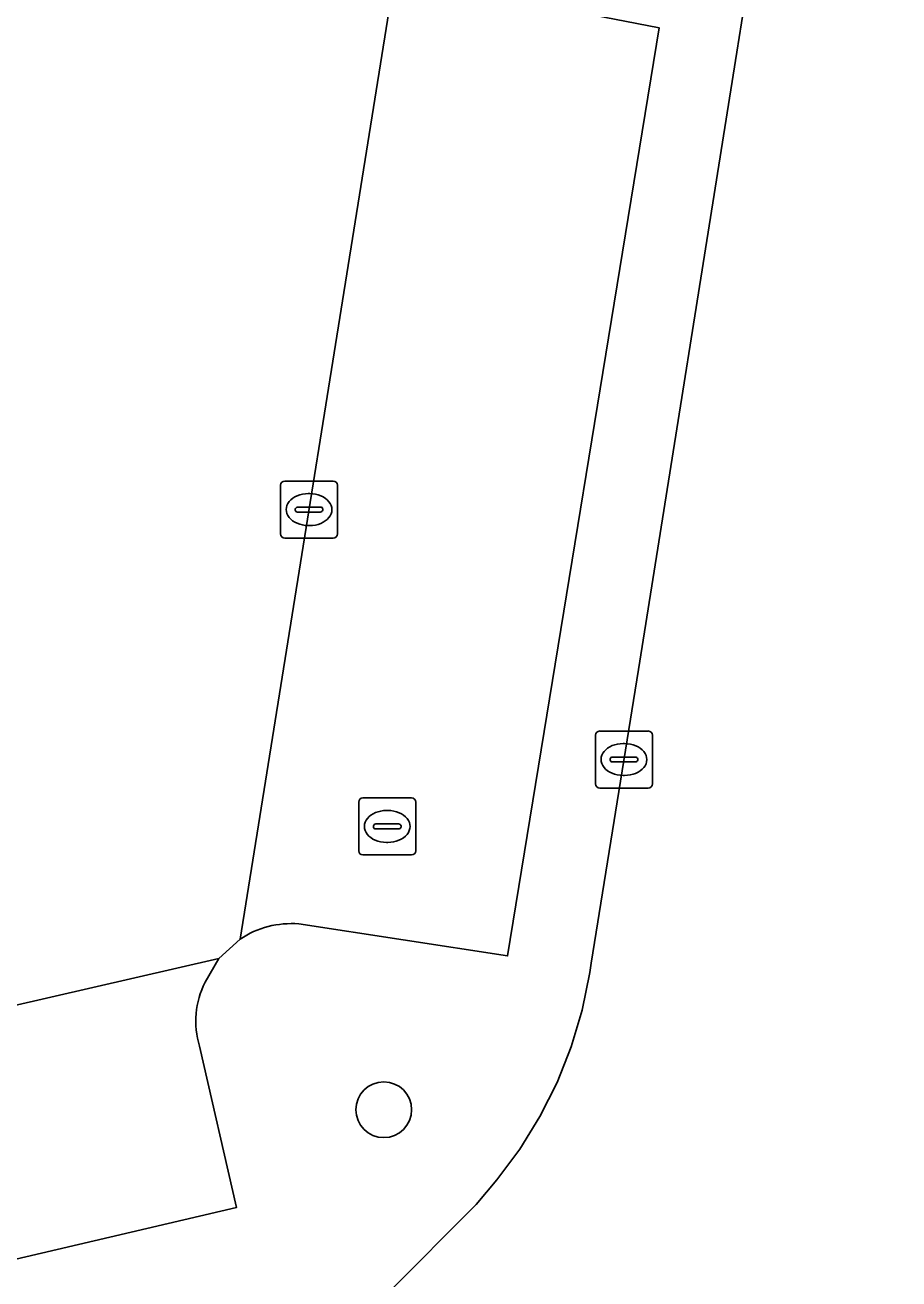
# Model space of a CAD drawing. Extents: x 158031 to 159244, y 380104 to 381214.
# Drawn here: x 158593.58 to 158608.91, y 381086.52 to 381108.51 of the extents above; entities that cross this region are included whole.
import ezdxf

# ---------------------------------------------------------------- set-up
doc = ezdxf.new("R2010")
doc.units = 0
for name, color, linetype in [('IMGEO_Boom', 7, 'Continuous'), ('IMGEO_Kolk', 7, 'Continuous'), ('IMGEO_Parkeervlak_open', 7, 'Continuous'), ('IMGEO_Rijbaan_lokaal_open', 7, 'Continuous'), ('IMGEO_Rioolput', 7, 'Continuous'), ('IMGEO_Voetpad_open', 7, 'Continuous')]:
    doc.layers.add(name, color=color, linetype=linetype)

msp = doc.modelspace()

# ---------------------------------------------------------------- linework, layer by layer
at = {"layer": 'IMGEO_Boom'}
msp.add_circle((158599.871, 381089.486), 0.489, dxfattribs=at)
at = {"layer": 'IMGEO_Kolk'}
for p, q in [((158598.059, 381099.587), (158598.059, 381100.439)), ((158598.134, 381100.513), (158598.986, 381100.513)), ((158599.06, 381100.439), (158599.06, 381099.587)), ((158598.547, 381100.293), (158598.572, 381100.293)), ((158598.318, 381100.007), (158598.318, 381100.019)), ((158598.756, 381099.97), (158598.358, 381099.97)), ((158598.361, 381100.056), (158598.759, 381100.056)), ((158598.802, 381100.019), (158598.802, 381100.007)), ((158598.57, 381099.733), (158598.545, 381099.733)), ((158598.986, 381099.513), (158598.134, 381099.513)), ((158603.584, 381095.203), (158603.584, 381096.055)), ((158603.659, 381096.129), (158604.511, 381096.129)), ((158604.585, 381096.055), (158604.585, 381095.203)), ((158604.072, 381095.909), (158604.097, 381095.909)), ((158603.843, 381095.623), (158603.843, 381095.635)), ((158604.281, 381095.586), (158603.883, 381095.586)), ((158603.886, 381095.672), (158604.284, 381095.672)), ((158604.327, 381095.635), (158604.327, 381095.623)), ((158604.095, 381095.349), (158604.07, 381095.349)), ((158604.511, 381095.129), (158603.659, 381095.129))]:
    msp.add_line(p, q, dxfattribs=at)
for points in [[(158598.059, 381099.587), (158598.059, 381100.439)], [(158598.134, 381100.513), (158598.986, 381100.513)], [(158599.06, 381100.439), (158599.06, 381099.587)], [(158598.986, 381099.513), (158598.134, 381099.513)], [(158603.584, 381095.203), (158603.584, 381096.055)], [(158603.659, 381096.129), (158604.511, 381096.129)], [(158604.585, 381096.055), (158604.585, 381095.203)], [(158604.511, 381095.129), (158603.659, 381095.129)]]:
    msp.add_lwpolyline(points, dxfattribs=at)
for centre, radius, start, end in [((158598.136, 381100.437), 0.0765, 91.552, 178.448), ((158598.136, 381100.437), 0.0765, 91.552, 178.448), ((158598.984, 381100.437), 0.0765, 1.552, 88.448), ((158598.984, 381100.437), 0.0765, 1.552, 88.448), ((158598.358, 381100.016), 0.0403, 85.8775, 175.7526), ((158598.355, 381100.006), 0.0366, 178.938, 274.7102), ((158598.759, 381100.013), 0.043, 264.8664, 352.4533), ((158598.763, 381100.018), 0.0386, 1.7309, 96.639), ((158598.136, 381099.589), 0.0765, 181.552, 268.448), ((158598.136, 381099.589), 0.0765, 181.552, 268.448), ((158598.984, 381099.589), 0.0765, 271.552, 358.448), ((158598.984, 381099.589), 0.0765, 271.552, 358.448), ((158603.661, 381096.053), 0.0765, 91.552, 178.448), ((158603.661, 381096.053), 0.0765, 91.552, 178.448), ((158604.509, 381096.053), 0.0765, 1.552, 88.448), ((158604.509, 381096.053), 0.0765, 1.552, 88.448), ((158603.883, 381095.632), 0.0403, 85.8775, 175.7526), ((158603.88, 381095.622), 0.0366, 178.938, 274.7102), ((158604.284, 381095.629), 0.043, 264.8664, 352.4533), ((158604.288, 381095.634), 0.0386, 1.7309, 96.639), ((158603.661, 381095.205), 0.0765, 181.552, 268.448), ((158603.661, 381095.205), 0.0765, 181.552, 268.448), ((158604.509, 381095.205), 0.0765, 271.552, 358.448), ((158604.509, 381095.205), 0.0765, 271.552, 358.448)]:
    msp.add_arc(centre, radius, start, end, dxfattribs=at)
for centre, major_axis, ratio, start_param, end_param in [((158598.546, 381100.013), (-0.387, 0.002), 0.722429, 4.712389, 7.853982), ((158598.571, 381100.013), (-0.39, 0.002), 0.717154, 1.570796, 4.712389), ((158604.071, 381095.629), (-0.387, 0.002), 0.722429, 4.712389, 7.853982), ((158604.096, 381095.629), (-0.39, 0.002), 0.717154, 1.570796, 4.712389)]:
    msp.add_ellipse(centre, major_axis=major_axis, ratio=ratio, start_param=start_param, end_param=end_param, dxfattribs=at)
at = {"layer": 'IMGEO_Parkeervlak_open'}
for points in [[(158604.7, 381108.465), (158600.059, 381109.371), (158597.35, 381092.479)], [(158598.381, 381092.746), (158602.043, 381092.184), (158604.7, 381108.465)], [(158596.736, 381091.721), (158596.978, 381092.138), (158575.68, 381087.24), (158575.409, 381086.897)], [(158575.911, 381086.288), (158576.753, 381082.966), (158597.288, 381087.773), (158596.64, 381090.602)]]:
    msp.add_lwpolyline(points, dxfattribs=at)
for centre, radius, start, end in [((158598.252, 381091.12), 1.631, 85.463, 123.575), ((158598.083, 381091.042), 1.509, 153.2418, 196.9513)]:
    msp.add_arc(centre, radius, start, end, dxfattribs=at)
at = {"layer": 'IMGEO_Rijbaan_lokaal_open'}
for points in [[(158568.851, 381116.656), (158569.095, 381115.699), (158569.374, 381113.946), (158572.139, 381101.894), (158575.68, 381087.24), (158596.978, 381092.138), (158597.35, 381092.479), (158600.059, 381109.371)], [(158607.211, 381115.249), (158606.064, 381108.035), (158604.343, 381097.209), (158603.508, 381092.054), (158603.485, 381091.892), (158603.352, 381091.233), (158603.161, 381090.589), (158602.914, 381089.964), (158602.611, 381089.364), (158602.256, 381088.793), (158601.852, 381088.256), (158601.49, 381087.822), (158599.942, 381086.266), (158599.82, 381086.17), (158599.069, 381085.638), (158598.274, 381085.175), (158597.44, 381084.785), (158596.576, 381084.471), (158595.686, 381084.236), (158579.816, 381080.39)]]:
    msp.add_lwpolyline(points, dxfattribs=at)
at = {"layer": 'IMGEO_Rioolput'}
for p, q in [((158599.506, 381094.955), (158600.358, 381094.955)), ((158599.431, 381094.029), (158599.431, 381094.881)), ((158599.919, 381094.735), (158599.944, 381094.735)), ((158600.432, 381094.881), (158600.432, 381094.029)), ((158599.69, 381094.449), (158599.69, 381094.461)), ((158599.733, 381094.498), (158600.131, 381094.498)), ((158600.174, 381094.461), (158600.174, 381094.449)), ((158600.128, 381094.412), (158599.73, 381094.412)), ((158599.942, 381094.175), (158599.917, 381094.175)), ((158600.358, 381093.955), (158599.506, 381093.955))]:
    msp.add_line(p, q, dxfattribs=at)
for points in [[(158599.506, 381094.955), (158600.358, 381094.955)], [(158599.431, 381094.029), (158599.431, 381094.881)], [(158600.432, 381094.881), (158600.432, 381094.029)], [(158600.358, 381093.955), (158599.506, 381093.955)]]:
    msp.add_lwpolyline(points, dxfattribs=at)
for centre, radius, start, end in [((158599.508, 381094.879), 0.0765, 91.552, 178.448), ((158599.508, 381094.879), 0.0765, 91.552, 178.448), ((158600.356, 381094.879), 0.0765, 1.552, 88.448), ((158600.356, 381094.879), 0.0765, 1.552, 88.448), ((158599.73, 381094.458), 0.0403, 85.8775, 175.7526), ((158599.727, 381094.448), 0.0366, 178.938, 274.7102), ((158600.131, 381094.455), 0.043, 264.8664, 352.4533), ((158600.135, 381094.46), 0.0386, 1.7309, 96.639), ((158599.508, 381094.031), 0.0765, 181.552, 268.448), ((158599.508, 381094.031), 0.0765, 181.552, 268.448), ((158600.356, 381094.031), 0.0765, 271.552, 358.448), ((158600.356, 381094.031), 0.0765, 271.552, 358.448)]:
    msp.add_arc(centre, radius, start, end, dxfattribs=at)
for centre, major_axis, ratio, start_param, end_param in [((158599.918, 381094.455), (-0.387, 0.002), 0.722429, 4.712389, 7.853982), ((158599.943, 381094.455), (-0.39, 0.002), 0.717154, 1.570796, 4.712389)]:
    msp.add_ellipse(centre, major_axis=major_axis, ratio=ratio, start_param=start_param, end_param=end_param, dxfattribs=at)
at = {"layer": 'IMGEO_Voetpad_open'}
for points in [[(158601.49, 381087.822), (158601.852, 381088.256), (158602.256, 381088.793), (158602.611, 381089.364), (158602.914, 381089.964), (158603.161, 381090.589), (158603.352, 381091.233), (158603.485, 381091.892), (158603.508, 381092.054), (158604.343, 381097.209), (158606.064, 381108.035), (158607.211, 381115.249), (158609.497, 381129.811), (158609.916, 381132.226), (158610.002, 381132.64), (158610.413, 381134.179), (158610.96, 381135.674), (158611.638, 381137.115)], [(158604.84, 381133.686), (158608.549, 381133.112), (158605.718, 381115.388), (158601.134, 381116.072), (158600.059, 381109.371), (158604.7, 381108.465), (158602.043, 381092.184), (158598.381, 381092.746)], [(158597.35, 381092.479), (158596.978, 381092.138), (158596.736, 381091.721)], [(158596.64, 381090.602), (158597.288, 381087.773), (158576.753, 381082.966), (158577.538, 381079.869), (158579.816, 381080.39), (158595.686, 381084.236), (158596.576, 381084.471), (158597.44, 381084.785), (158598.274, 381085.175), (158599.069, 381085.638), (158599.82, 381086.17), (158599.942, 381086.266), (158601.49, 381087.822)]]:
    msp.add_lwpolyline(points, dxfattribs=at)
for centre, radius, start, end in [((158598.252, 381091.12), 1.631, 85.463, 123.575), ((158598.083, 381091.042), 1.509, 153.2418, 196.9513)]:
    msp.add_arc(centre, radius, start, end, dxfattribs=at)

doc.saveas('drawing.dxf')
